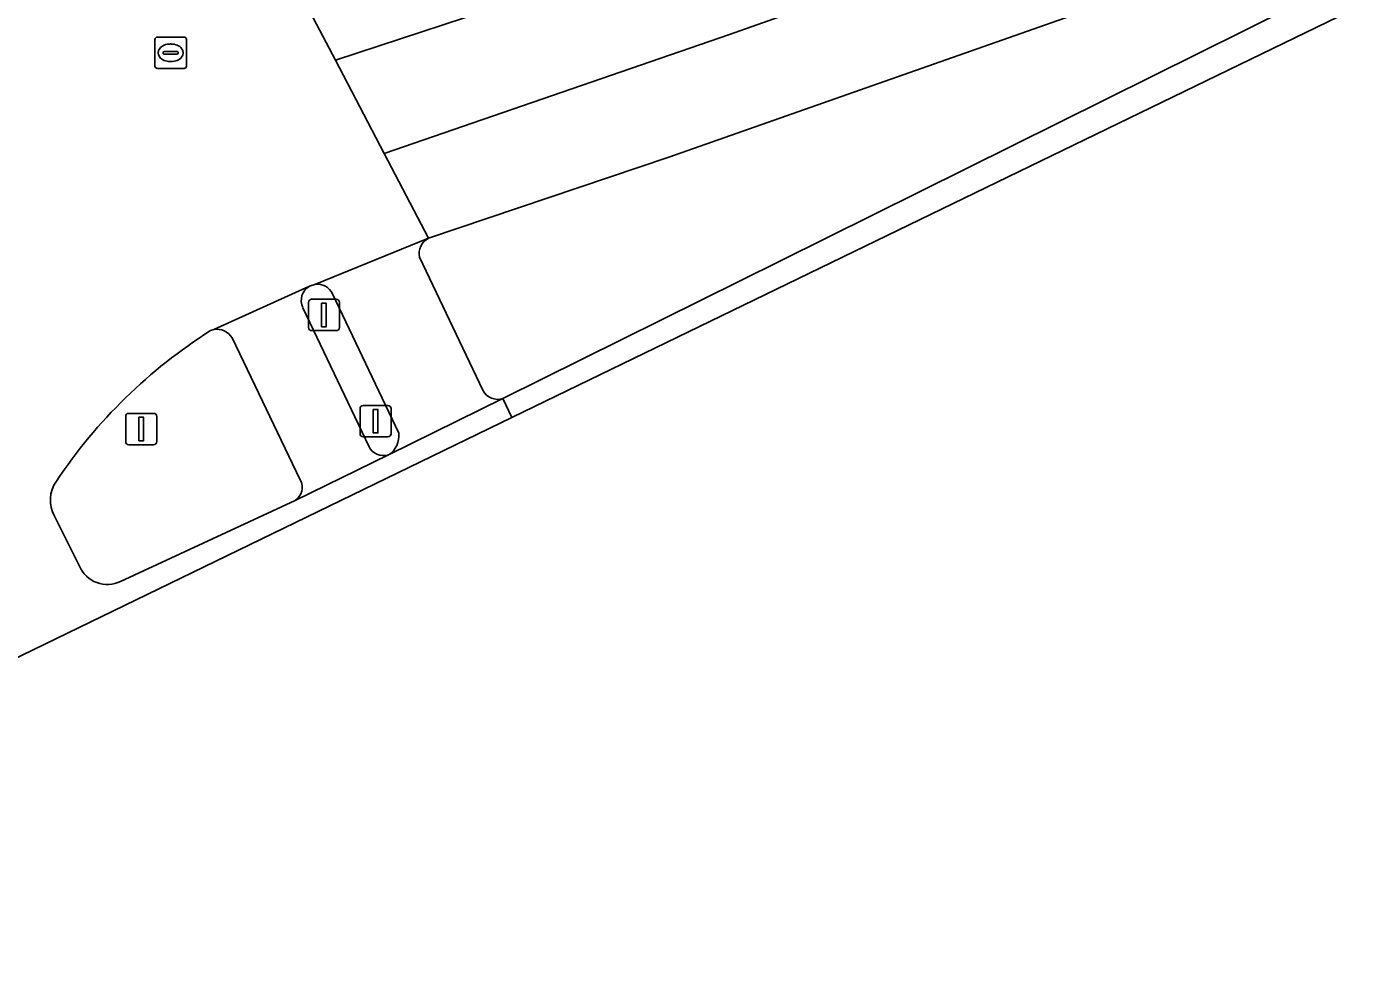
# Model space of a CAD drawing. Extents: x 159279 to 160377, y 384531 to 385888.
# Drawn here: x 159996.82 to 160039.22, y 384567 to 384597.13 of the extents above; entities that cross this region are included whole.
import ezdxf

# ---------------------------------------------------------------- set-up
doc = ezdxf.new("R2010")
doc.units = 0
for name, color, linetype in [('IMGEO_Fietspad_open', 7, 'Continuous'), ('IMGEO_Lichtmast', 7, 'Continuous'), ('IMGEO_Rijbaan_regionaal_gesloten', 7, 'Continuous'), ('IMGEO_Rioolput', 7, 'Continuous'), ('IMGEO_Verkeerseiland_gesloten', 7, 'Continuous'), ('IMGEO_Verkeerseiland_open', 7, 'Continuous'), ('IMGEO_Verkeersregelinstallatiepaal', 7, 'Continuous'), ('IMGEO_Voetpad_open', 7, 'Continuous')]:
    doc.layers.add(name, color=color, linetype=linetype)

msp = doc.modelspace()

# ---------------------------------------------------------------- linework, layer by layer
at = {"layer": 'IMGEO_Fietspad_open'}
for points in [[(160005.851, 384588.847), (160002.796, 384587.464)], [(160007.737, 384583.748), (160005.637, 384588.163)], [(160003.378, 384587.197), (160005.554, 384582.673)], [(160005.387, 384582.013), (160008.37, 384583.466)]]:
    msp.add_lwpolyline(points, dxfattribs=at)
for centre, radius, start, end in [((160006.106, 384588.392), 0.521, 119.2182, 206.0356), ((160002.906, 384586.935), 0.54, 28.9933, 101.7189), ((160008.214, 384583.968), 0.525, 204.7186, 287.2557), ((160005.115, 384582.433), 0.5, 302.9313, 28.6696)]:
    msp.add_arc(centre, radius, start, end, dxfattribs=at)
at = {"layer": 'IMGEO_Lichtmast'}
for p, q in [((159999.984, 384583.892), (159999.984, 384584.692)), ((159999.984, 384584.692), (159999.984, 384583.892)), ((160000.084, 384584.792), (160000.874, 384584.792)), ((160000.874, 384584.792), (160000.084, 384584.792)), ((160000.974, 384584.692), (160000.974, 384583.892)), ((160000.974, 384583.892), (160000.974, 384584.692)), ((160000.874, 384583.792), (160000.084, 384583.792)), ((160000.084, 384583.792), (160000.874, 384583.792))]:
    msp.add_line(p, q, dxfattribs=at)
msp.add_lwpolyline([(160000.404, 384584.667), (160000.554, 384584.667), (160000.554, 384583.917), (160000.404, 384583.917), (160000.404, 384584.667)], dxfattribs=at)
for centre, start, end in [((160000.084, 384584.692), 90, 180), ((160000.084, 384584.692), 90, 180), ((160000.874, 384584.692), 0, 90), ((160000.874, 384584.692), 360, 90), ((160000.084, 384583.892), 180, 270), ((160000.084, 384583.892), 180, 270), ((160000.874, 384583.892), 270, 0), ((160000.874, 384583.892), 270, 0)]:
    msp.add_arc(centre, 0.1, start, end, dxfattribs=at)
at = {"layer": 'IMGEO_Rijbaan_regionaal_gesloten'}
for points in [[(160004.765, 384599.696), (160006.675, 384596.052), (160012.896, 384598.112), (160030.199, 384604.442), (160051.41, 384612.075), (160070.258, 384619.89), (160105.075, 384635.724), (160136.86, 384650.709), (160173.534, 384667.91), (160180.357, 384670.981), (160187.384, 384674.159), (160193.16, 384677.338), (160199.61, 384681.383), (160210.295, 384687.933), (160217.514, 384692.075), (160225.023, 384696.313), (160232.339, 384700.069), (160235.287, 384701.39)], [(160237.05, 384698.663), (160235.287, 384701.39), (160232.339, 384700.069), (160225.023, 384696.313), (160217.514, 384692.075), (160210.295, 384687.933), (160199.61, 384681.383), (160193.16, 384677.338), (160187.384, 384674.159), (160180.357, 384670.981), (160173.534, 384667.91), (160136.86, 384650.709), (160105.075, 384635.724), (160070.258, 384619.89), (160051.41, 384612.075), (160030.199, 384604.442), (160012.896, 384598.112), (160006.675, 384596.052), (160008.231, 384593.084), (160019.249, 384596.869), (160034.191, 384602.153), (160041.824, 384604.993), (160053.124, 384609.319), (160056.37, 384610.468)], [(160042.522, 384602.365), (160054.546, 384609.532), (160056.37, 384610.468), (160053.124, 384609.319), (160041.824, 384604.993), (160034.191, 384602.153), (160019.249, 384596.869), (160008.231, 384593.084), (160009.65, 384590.376), (160017.314, 384592.957), (160037.987, 384600.23)], [(160002.694, 384587.432), (160002.796, 384587.464), (160005.851, 384588.847), (160006.024, 384588.907), (160009.65, 384590.376), (160008.231, 384593.084), (160006.675, 384596.052), (160004.765, 384599.696)], [(159972.612, 384566.998), (159991.57, 384574.601), (160012.31, 384584.658), (160012.021, 384585.263), (160008.37, 384583.466), (160005.387, 384582.013), (159999.822, 384579.434)], [(159998.51, 384579.92), (159997.714, 384581.512)]]:
    msp.add_lwpolyline(points, dxfattribs=at)
msp.add_lwpolyline([(160012.31, 384584.658), (160076.31, 384615.692), (160154.496, 384653.604), (160159.447, 384655.879), (160240.473, 384693.105), (160239.738, 384694.27), (160205.42, 384678.283), (160186.974, 384669.525), (160175.34, 384664.07), (160111.783, 384634.269), (160102.714, 384629.928), (160091.931, 384624.72), (160062.951, 384610.53), (160060.23, 384609.186), (160057.944, 384608.051), (160020.879, 384589.652), (160012.021, 384585.263)], close=True, dxfattribs=at)
for centre, radius, start, end in [((160011.562, 384573.421), 16.582, 122.3329, 146.2647), ((159998.643, 384582.024), 1.061, 145.1331, 208.8252), ((159999.395, 384580.296), 0.962, 202.9949, 296.3531)]:
    msp.add_arc(centre, radius, start, end, dxfattribs=at)
at = {"layer": 'IMGEO_Rioolput'}
for p, q in [((160000.919, 384595.865), (160000.919, 384596.717)), ((160000.994, 384596.791), (160001.846, 384596.791)), ((160001.407, 384596.571), (160001.432, 384596.571)), ((160001.92, 384596.717), (160001.92, 384595.865)), ((160001.178, 384596.285), (160001.178, 384596.297)), ((160001.616, 384596.248), (160001.218, 384596.248)), ((160001.221, 384596.334), (160001.619, 384596.334)), ((160001.43, 384596.011), (160001.405, 384596.011)), ((160001.662, 384596.297), (160001.662, 384596.285)), ((160001.846, 384595.791), (160000.994, 384595.791))]:
    msp.add_line(p, q, dxfattribs=at)
for points in [[(160000.919, 384595.865), (160000.919, 384596.717)], [(160000.994, 384596.791), (160001.846, 384596.791)], [(160001.92, 384596.717), (160001.92, 384595.865)], [(160001.846, 384595.791), (160000.994, 384595.791)]]:
    msp.add_lwpolyline(points, dxfattribs=at)
for centre, radius, start, end in [((160000.996, 384596.715), 0.0765, 91.552, 178.448), ((160000.996, 384596.715), 0.0765, 91.552, 178.448), ((160001.844, 384596.715), 0.0765, 1.552, 88.448), ((160001.844, 384596.715), 0.0765, 1.552, 88.448), ((160001.218, 384596.294), 0.0403, 85.8775, 175.7526), ((160001.215, 384596.284), 0.0366, 178.938, 274.7102), ((160001.619, 384596.291), 0.043, 264.8664, 352.4533), ((160001.623, 384596.296), 0.0386, 1.7309, 96.639), ((160000.996, 384595.867), 0.0765, 181.552, 268.448), ((160000.996, 384595.867), 0.0765, 181.552, 268.448), ((160001.844, 384595.867), 0.0765, 271.552, 358.448), ((160001.844, 384595.867), 0.0765, 271.552, 358.448)]:
    msp.add_arc(centre, radius, start, end, dxfattribs=at)
for centre, major_axis, ratio, start_param, end_param in [((160001.406, 384596.291), (-0.387, 0.002), 0.722429, 4.712389, 7.853982), ((160001.431, 384596.291), (-0.39, 0.002), 0.717154, 1.570796, 4.712389)]:
    msp.add_ellipse(centre, major_axis=major_axis, ratio=ratio, start_param=start_param, end_param=end_param, dxfattribs=at)
at = {"layer": 'IMGEO_Verkeerseiland_gesloten'}
for points in [[(160012.021, 384585.263), (160020.879, 384589.652), (160057.944, 384608.051), (160056.663, 384610.587)], [(160037.987, 384600.23), (160017.314, 384592.957), (160009.65, 384590.376)], [(160009.357, 384589.774), (160011.378, 384585.528)], [(160002.796, 384587.464), (160002.694, 384587.432)], [(160005.554, 384582.673), (160003.378, 384587.197)], [(159999.822, 384579.434), (160005.387, 384582.013)], [(159997.714, 384581.512), (159998.51, 384579.92)]]:
    msp.add_lwpolyline(points, dxfattribs=at)
for centre, radius, start, end in [((160009.875, 384589.894), 0.532, 115.0556, 193.039), ((160011.562, 384573.421), 16.582, 122.3329, 146.2647), ((160002.906, 384586.935), 0.54, 28.9933, 101.7189), ((160011.86, 384585.785), 0.547, 208.0912, 287.1127), ((159998.643, 384582.024), 1.061, 145.1331, 208.8252), ((160005.115, 384582.433), 0.5, 302.9313, 28.6696), ((159999.395, 384580.296), 0.962, 202.9949, 296.3531)]:
    msp.add_arc(centre, radius, start, end, dxfattribs=at)
at = {"layer": 'IMGEO_Verkeerseiland_open'}
for points in [[(160006.024, 384588.907), (160005.851, 384588.847)], [(160008.694, 384584.16), (160006.584, 384588.602)], [(160005.637, 384588.163), (160007.737, 384583.748)]]:
    msp.add_lwpolyline(points, dxfattribs=at)
for centre, radius, start, end in [((160006.106, 384588.392), 0.521, 119.2182, 206.0356), ((160006.106, 384588.392), 0.522, 23.7614, 99.0894), ((160007.999, 384584.062), 0.702, 301.9192, 8.0289), ((160008.214, 384583.968), 0.525, 204.7186, 287.2557)]:
    msp.add_arc(centre, radius, start, end, dxfattribs=at)
at = {"layer": 'IMGEO_Verkeersregelinstallatiepaal'}
for p, q in [((160005.915, 384588.43), (160006.705, 384588.43)), ((160006.705, 384588.43), (160005.915, 384588.43)), ((160005.815, 384587.53), (160005.815, 384588.33)), ((160005.815, 384588.33), (160005.815, 384587.53)), ((160006.805, 384588.33), (160006.805, 384587.53)), ((160006.805, 384587.53), (160006.805, 384588.33)), ((160006.705, 384587.43), (160005.915, 384587.43)), ((160005.915, 384587.43), (160006.705, 384587.43)), ((160007.562, 384585.045), (160008.352, 384585.045)), ((160008.352, 384585.045), (160007.562, 384585.045)), ((160007.462, 384584.145), (160007.462, 384584.945)), ((160007.462, 384584.945), (160007.462, 384584.145)), ((160008.452, 384584.945), (160008.452, 384584.145)), ((160008.452, 384584.145), (160008.452, 384584.945)), ((160008.352, 384584.045), (160007.562, 384584.045)), ((160007.562, 384584.045), (160008.352, 384584.045))]:
    msp.add_line(p, q, dxfattribs=at)
for points in [[(160006.235, 384588.305), (160006.385, 384588.305), (160006.385, 384587.555), (160006.235, 384587.555), (160006.235, 384588.305)], [(160007.882, 384584.92), (160008.032, 384584.92), (160008.032, 384584.17), (160007.882, 384584.17), (160007.882, 384584.92)]]:
    msp.add_lwpolyline(points, dxfattribs=at)
for centre, start, end in [((160005.915, 384588.33), 90, 180), ((160005.915, 384588.33), 90, 180), ((160006.705, 384588.33), 0, 90), ((160006.705, 384588.33), 360, 90), ((160005.915, 384587.53), 180, 270), ((160005.915, 384587.53), 180, 270), ((160006.705, 384587.53), 270, 0), ((160006.705, 384587.53), 270, 0), ((160007.562, 384584.945), 90, 180), ((160007.562, 384584.945), 90, 180), ((160008.352, 384584.945), 0, 90), ((160008.352, 384584.945), 360, 90), ((160007.562, 384584.145), 180, 270), ((160007.562, 384584.145), 180, 270), ((160008.352, 384584.145), 270, 0), ((160008.352, 384584.145), 270, 0)]:
    msp.add_arc(centre, 0.1, start, end, dxfattribs=at)
at = {"layer": 'IMGEO_Voetpad_open'}
for points in [[(160009.65, 384590.376), (160006.024, 384588.907)], [(160011.378, 384585.528), (160009.357, 384589.774)], [(160006.584, 384588.602), (160008.694, 384584.16)], [(160008.37, 384583.466), (160012.021, 384585.263)]]:
    msp.add_lwpolyline(points, dxfattribs=at)
for centre, radius, start, end in [((160009.875, 384589.894), 0.532, 115.0556, 193.039), ((160006.106, 384588.392), 0.522, 23.7614, 99.0894), ((160011.86, 384585.785), 0.547, 208.0912, 287.1127), ((160007.999, 384584.062), 0.702, 301.9192, 8.0289)]:
    msp.add_arc(centre, radius, start, end, dxfattribs=at)

doc.saveas('drawing.dxf')
